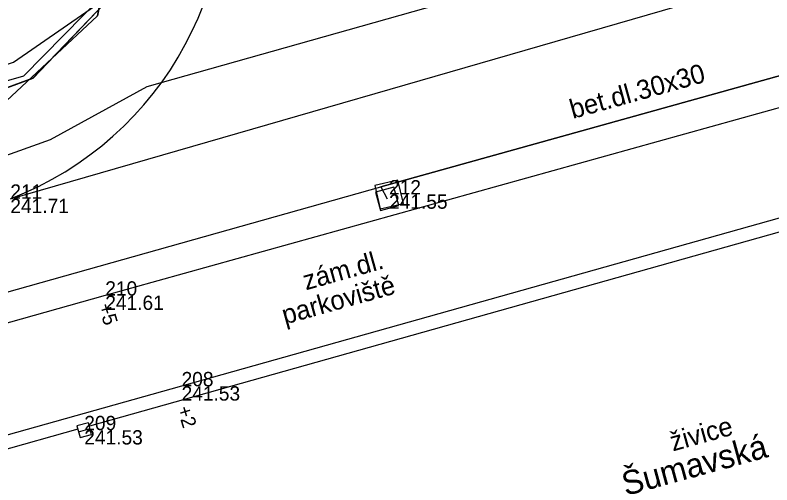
# Model space of a CAD drawing. Extents: x -599432 to -598680, y -1159407 to -1158632.
# Drawn here: x -599063.68 to -599047.81, y -1158908.71 to -1158898.86 of the extents above; entities that cross this region are included whole.
import ezdxf

# ---------------------------------------------------------------- set-up
doc = ezdxf.new("R2010")
doc.units = 0
for name, color, linetype in [('0004 VY - Body podrobné', 7, 'Continuous'), ('0005 VY - Body podrobné - čísla', 7, 'Continuous'), ('0006 VY - Body podrobné - výšky', 7, 'Continuous'), ('0027 ZA - Silnice_cesta zpevněná', 7, 'Continuous'), ('0028 ZA - Silnice - nájezd na chodník', 7, 'Continuous'), ('0030 ZA - Chodník', 7, 'Continuous'), ('0031 ZA - Ostatní rozhraní', 7, 'Continuous'), ('0032 TE - Popis povrchu', 7, 'Continuous'), ('0048 TE - Názvy ulic _ náměstí', 7, 'Continuous'), ('0057 ZA - Doprava - BKOM buňky', 7, 'Continuous'), ('0073 TE - Výška obrubníků a zdí', 7, 'Continuous'), ('0074 TE - Vysvětlivky', 7, 'Continuous'), ('0075 ZA - BVK - kanalizace - buňky', 7, 'Continuous'), ('0202 PV - MUNI', 7, 'Continuous'), ('0359 PV - EON - sdělovací kabely', 7, 'Continuous'), ('0407 PV - TSB - kabelové vedení přibližný zákres', 7, 'Continuous'), ('0454 PV - O2 - kabel zaměřený', 7, 'Continuous'), ('0530 PV - T-mobile - optické kabely', 7, 'Continuous'), ('0650 PV - BKOM - buňky', 7, 'Continuous'), ('0652 PV - BKOM - kabely bez rozlišení', 7, 'Continuous'), ('0703 PV - DIAL TELECOM optický kabel', 7, 'Continuous'), ('0704 PV - ČD - kabely', 7, 'Continuous')]:
    doc.layers.add(name, color=color, linetype=linetype)

msp = doc.modelspace()

# ---------------------------------------------------------------- linework, layer by layer
at = {"layer": '0004 VY - Body podrobné'}
for p, q in [((-599055.84, -1158902.62), (-599055.84, -1158902.62)), ((-599061.79, -1158904.74), (-599061.79, -1158904.74)), ((-599060.19, -1158906.64), (-599060.19, -1158906.64)), ((-599062.23, -1158907.56), (-599062.23, -1158907.56))]:
    msp.add_line(p, q, dxfattribs=at)
at = {"layer": '0027 ZA - Silnice_cesta zpevněná'}
for p, q in [((-599040.76, -1158898.88), (-599061.79, -1158904.74)), ((-599061.79, -1158904.74), (-599088.55, -1158912.2))]:
    msp.add_line(p, q, dxfattribs=at)
at = {"layer": '0028 ZA - Silnice - nájezd na chodník'}
for p, q in [((-599043.97, -1158902.08), (-599060.19, -1158906.64)), ((-599060.19, -1158906.64), (-599088.5, -1158914.55))]:
    msp.add_line(p, q, dxfattribs=at)
at = {"layer": '0030 ZA - Chodník'}
msp.add_arc((-599066.308, -1158896.14), 7.039, 291.0428, 12.3049, dxfattribs=at)
at = {"layer": '0031 ZA - Ostatní rozhraní'}
for p, q in [((-599063.78, -1158902.71), (-599046.95, -1158897.85)), ((-599043.238, -1158902.165), (-599062.124, -1158907.474)), ((-599062.365, -1158907.539), (-599089.968, -1158915.251))]:
    msp.add_line(p, q, dxfattribs=at)
at = {"layer": '0057 ZA - Doprava - BKOM buňky'}
for p, q in [((-599055.653, -1158902.32), (-599056.14, -1158902.433)), ((-599055.54, -1158902.807), (-599055.653, -1158902.32)), ((-599056.14, -1158902.433), (-599056.027, -1158902.92)), ((-599056.027, -1158902.92), (-599055.54, -1158902.807))]:
    msp.add_line(p, q, dxfattribs=at)
at = {"layer": '0075 ZA - BVK - kanalizace - buňky'}
msp.add_line((-599062.351, -1158907.593), (-599062.109, -1158907.527), dxfattribs=at)
msp.add_lwpolyline([(-599062.318, -1158907.713), (-599062.077, -1158907.648), (-599062.142, -1158907.407), (-599062.383, -1158907.472)], close=True, dxfattribs=at)
at = {"layer": '0202 PV - MUNI'}
msp.add_lwpolyline([(-599146.637, -1158922.988), (-599125.848, -1158917.745), (-599099.176, -1158910.829), (-599079.1, -1158904.889), (-599063.715, -1158899.846), (-599061.634, -1158898.405), (-599061.066, -1158896.468), (-599061.778, -1158890.969), (-599061.202, -1158889.928), (-599056.191, -1158887.591), (-599053.917, -1158887.479), (-599048.522, -1158885.349), (-599047.385, -1158884.453), (-599040.021, -1158881.203), (-599032.673, -1158878.601), (-599020.545, -1158875.063), (-599018.496, -1158874.767), (-599015.655, -1158876.808), (-599014.942, -1158877.801)], dxfattribs=at)
at = {"layer": '0359 PV - EON - sdělovací kabely'}
msp.add_lwpolyline([(-599153, -1158925.67), (-599136.91, -1158920.86), (-599119.51, -1158916.31), (-599104.33, -1158911.91), (-599088.3, -1158908.08), (-599074.72, -1158903.34), (-599063.86, -1158900.66), (-599061.95, -1158898.88), (-599061.24, -1158895.32), (-599061.55, -1158893.87), (-599062.09, -1158890.79), (-599061.3, -1158889.79), (-599054.31, -1158887.73), (-599051.84, -1158888.39), (-598992.76, -1158891.74), (-598991.64, -1158891.24), (-598990.73, -1158890.27)], dxfattribs=at)
msp.add_lwpolyline([(-599153, -1158925.67), (-599136.91, -1158920.86), (-599119.51, -1158916.31), (-599104.33, -1158911.91), (-599088.3, -1158908.08), (-599074.72, -1158903.34), (-599063.86, -1158900.66), (-599061.95, -1158898.88), (-599061.24, -1158895.32), (-599061.55, -1158893.87), (-599062.09, -1158890.79), (-599061.3, -1158889.79), (-599054.31, -1158887.73), (-599051.84, -1158888.39), (-598992.76, -1158891.74), (-598991.64, -1158891.24), (-598990.73, -1158890.27)], dxfattribs=at)
at = {"layer": '0407 PV - TSB - kabelové vedení přibližný zákres'}
for p, q in [((-599060.913, -1158900.356), (-599050.017, -1158897.282)), ((-599062.941, -1158901.466), (-599060.913, -1158900.356)), ((-599066.246, -1158902.653), (-599062.941, -1158901.466))]:
    msp.add_line(p, q, dxfattribs=at)
at = {"layer": '0454 PV - O2 - kabel zaměřený'}
msp.add_lwpolyline([(-599065.99, -1158901.17), (-599063.3, -1158900.18), (-599061.65, -1158898.45), (-599061.04, -1158896.51), (-599061.91, -1158890.95), (-599061.26, -1158889.87), (-599056.07, -1158887.58), (-599053.91, -1158887.47), (-599052.4, -1158886.85), (-599049.09, -1158885.94), (-599048.46, -1158885.4), (-599047.47, -1158884.55), (-599040.18, -1158881.35), (-599032.72, -1158878.67), (-599020.59, -1158875.17), (-599018.58, -1158874.88), (-599016.36, -1158876.44), (-599015.76, -1158876.86), (-599014.99, -1158877.89), (-599012.08, -1158888.14), (-599011.3, -1158889.38), (-599007.9, -1158892.89), (-599006.6, -1158893.35), (-598996.83, -1158890.81)], dxfattribs=at)
at = {"layer": '0530 PV - T-mobile - optické kabely'}
for points in [[(-599061.95, -1158898.879), (-599061.24, -1158895.32)], [(-599063.299, -1158900.173), (-599061.651, -1158898.449)], [(-599063.86, -1158900.66), (-599061.95, -1158898.879)], [(-599065.986, -1158901.164), (-599063.299, -1158900.173)]]:
    msp.add_lwpolyline(points, dxfattribs=at)
at = {"layer": '0650 PV - BKOM - buňky'}
msp.add_lwpolyline([(-599055.741, -1158902.464), (-599056.126, -1158902.571), (-599056.019, -1158902.956), (-599055.634, -1158902.849)], close=True, dxfattribs=at)
at = {"layer": '0652 PV - BKOM - kabely bez rozlišení'}
for points in [[(-599069.54, -1158906.27), (-599056.01, -1158902.46), (-599042.94, -1158898.82), (-599036.88, -1158897.21), (-599035.9, -1158896.65), (-599035.19, -1158895.15), (-599033.43, -1158892.94), (-599032.55, -1158892.85), (-599032.38, -1158891.47), (-599031.43, -1158887.7), (-599033.39, -1158880.98), (-599034.34, -1158877.53), (-599034.11, -1158876.42), (-599020.38, -1158872.59), (-599019.95, -1158872.38), (-599019.48, -1158873.04), (-599018.91, -1158874.17), (-599016.73, -1158875.93), (-599015.62, -1158876.75), (-599013.57, -1158877.37), (-599011.16, -1158877.03), (-599007.55, -1158875.71), (-599006.793, -1158874.464)], [(-599034.11, -1158876.42), (-599034.34, -1158877.53), (-599033.39, -1158880.98), (-599031.43, -1158887.7), (-599032.38, -1158891.47), (-599032.55, -1158892.85), (-599033.43, -1158892.94), (-599035.19, -1158895.15), (-599035.9, -1158896.65), (-599036.88, -1158897.21), (-599042.94, -1158898.82), (-599056.01, -1158902.46), (-599055.88, -1158902.71)]]:
    msp.add_lwpolyline(points, dxfattribs=at)
at = {"layer": '0703 PV - DIAL TELECOM optický kabel'}
msp.add_lwpolyline([(-599061.55, -1158893.87), (-599061.24, -1158895.32), (-599061.95, -1158898.88), (-599063.86, -1158900.66), (-599074.72, -1158903.34), (-599088.3, -1158908.08), (-599104.33, -1158911.91), (-599119.51, -1158916.31), (-599136.91, -1158920.86), (-599153, -1158925.67), (-599169.02, -1158930.6), (-599175.84, -1158932.87), (-599181.15, -1158933.71), (-599192.69, -1158937.18), (-599194.75, -1158937.1), (-599197.14, -1158935.93), (-599198.47, -1158933.96), (-599200.36, -1158929.03), (-599200.83, -1158928.66), (-599207.11, -1158930.84)], dxfattribs=at)
at = {"layer": '0704 PV - ČD - kabely'}
msp.add_lwpolyline([(-598961.2, -1158881.213), (-599006.841, -1158893.881), (-599008, -1158893.389), (-599012.445, -1158888.246), (-599014.794, -1158877.562), (-599015.572, -1158876.562), (-599018.446, -1158874.625), (-599020.43, -1158874.895), (-599032.797, -1158878.387), (-599047.164, -1158884.134), (-599048.64, -1158885.087), (-599049.561, -1158885.388), (-599050.656, -1158886.372), (-599052.371, -1158886.642), (-599054.181, -1158887.388), (-599056.356, -1158887.404), (-599061.221, -1158889.698), (-599062.007, -1158890.833), (-599061.158, -1158896.54), (-599061.825, -1158898.43), (-599063.507, -1158900.144), (-599114.022, -1158914.733)], dxfattribs=at)

# ---------------------------------------------------------------- texts
at = {"layer": '0005 VY - Body podrobné - čísla'}
for s, p in [('212', (-599055.84, -1158902.62)), ('211', (-599063.78, -1158902.71)), ('210', (-599061.79, -1158904.74)), ('208', (-599060.19, -1158906.64)), ('209', (-599062.23, -1158907.56))]:
    msp.add_text(s, height=0.3, dxfattribs=at).set_placement(p)
at = {"layer": '0006 VY - Body podrobné - výšky'}
for s, p in [('241.55', (-599055.84, -1158902.92)), ('241.71', (-599063.78, -1158903.01)), ('241.61', (-599061.79, -1158905.04)), ('241.53', (-599060.19, -1158906.94)), ('241.53', (-599062.23, -1158907.86))]:
    msp.add_text(s, height=0.3, dxfattribs=at).set_placement(p)
at = {"layer": '0032 TE - Popis povrchu'}
for s, rotation, p in [('bet.dl.30x30', 15.5705, (-599051.988, -1158901.038)), ('zám.dl.', 15.6596, (-599057.583, -1158904.63)), ('živice', 15.5236, (-599049.888, -1158908.006))]:
    msp.add_text(s, height=0.4, rotation=rotation, dxfattribs=at).set_placement(p)
at = {"layer": '0048 TE - Názvy ulic _ náměstí'}
msp.add_text('Šumavská', height=0.5, rotation=15.2857, dxfattribs=at).set_placement((-599050.878, -1158908.94))
at = {"layer": '0073 TE - Výška obrubníků a zdí'}
for s, p in [('+5', (-599061.938, -1158904.949)), ('+2', (-599060.287, -1158907.102))]:
    msp.add_text(s, height=0.3, rotation=286.775, dxfattribs=at).set_placement(p)
at = {"layer": '0074 TE - Vysvětlivky'}
msp.add_text('parkoviště', height=0.4, rotation=15.6236, dxfattribs=at).set_placement((-599058.024, -1158905.347))

doc.saveas('drawing.dxf')
